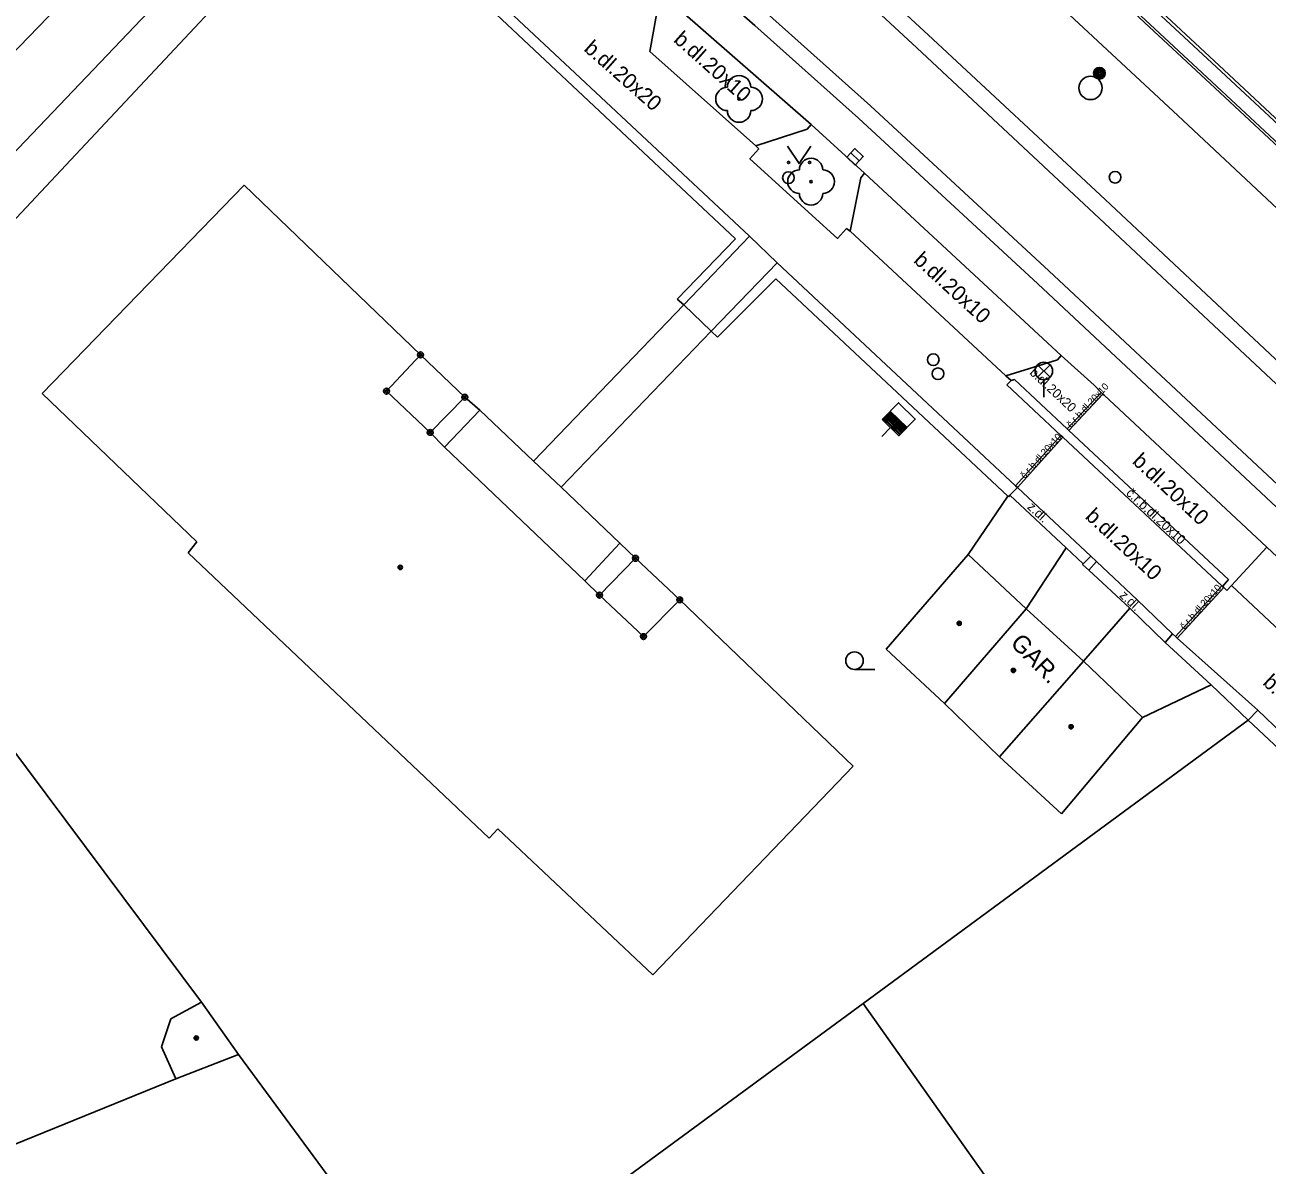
# Model space of a CAD drawing. Extents: x -600391 to -599491, y -1160176 to -1159402.
# Drawn here: x -599795.1 to -599742, y -1160063.7 to -1160014.9 of the extents above; entities that cross this region are included whole.
import ezdxf

# ---------------------------------------------------------------- set-up
doc = ezdxf.new("R2010")
doc.units = 0
for name, color, linetype in [('Level 10', 7, 'Continuous'), ('Level 11', 7, 'Continuous'), ('Level 13', 7, 'Continuous'), ('Level 22', 7, 'Continuous'), ('Level 24', 7, 'Continuous'), ('Level 25', 7, 'Continuous'), ('Level 27', 7, 'Continuous'), ('Level 28', 7, 'Continuous'), ('Level 33', 7, 'Continuous'), ('Level 36', 7, 'Continuous'), ('Level 39', 7, 'Continuous'), ('Level 40', 7, 'Continuous'), ('Level 41', 7, 'Continuous'), ('Level 5', 7, 'Continuous'), ('Level 7', 7, 'Continuous'), ('Level 8', 7, 'Continuous')]:
    doc.layers.add(name, color=color, linetype=linetype)

msp = doc.modelspace()

# ---------------------------------------------------------------- linework, layer by layer
at = {"layer": 'Level 10'}
for points in [[(-599799.85, -1159971.51), (-599792.34, -1159977.87), (-599780.74, -1159987.71), (-599766.2, -1160000.14), (-599758.95, -1160006.56), (-599753.04, -1160012.05), (-599745.78, -1160018.81), (-599733.22, -1160030.56), (-599721.99, -1160041.04), (-599717.1, -1160045.67)], [(-599768.37, -1160016.07), (-599768.09, -1160014.48)], [(-599763.84, -1160020.1), (-599768.37, -1160016.07)], [(-599761.46, -1160019.2), (-599761.64, -1160019.39), (-599763.84, -1160020.1)], [(-599761.46, -1160019.2), (-599761.64, -1160019.39), (-599763.84, -1160020.1)], [(-599761.46, -1160019.2), (-599759.19, -1160021.28)], [(-599759.79, -1160023.76), (-599759.34, -1160021.47), (-599759.19, -1160021.28)], [(-599759.79, -1160023.76), (-599759.34, -1160021.47), (-599759.19, -1160021.28)], [(-599753.13, -1160029.95), (-599759.79, -1160023.76)], [(-599750.77, -1160029.08), (-599750.93, -1160029.26), (-599753.13, -1160029.95)], [(-599750.77, -1160029.08), (-599750.93, -1160029.26), (-599753.13, -1160029.95)], [(-599750.77, -1160029.08), (-599749.36, -1160030.35), (-599749.05, -1160030.66), (-599748.98, -1160030.73), (-599748.93, -1160030.78), (-599741.97, -1160037.28)], [(-599743.48, -1160038.92), (-599741.97, -1160037.28)], [(-599743.48, -1160038.92), (-599741.97, -1160037.28)], [(-599739.77, -1160042.4), (-599743.48, -1160038.92)]]:
    msp.add_lwpolyline(points, dxfattribs=at)
at = {"layer": 'Level 11'}
for points in [[(-599761.46, -1160000.59), (-599757.07, -1160004.52), (-599751.14, -1160010.02), (-599743.81, -1160016.85), (-599731.49, -1160028.36), (-599720.05, -1160039.05)], [(-599769.74, -1160003.36), (-599765.27, -1160007.3), (-599760.84, -1160011.3), (-599756.46, -1160015.35)], [(-599757.67, -1160005.09), (-599744.39, -1160017.44), (-599732.03, -1160028.97), (-599720.55, -1160039.69)], [(-599759.44, -1160018.93), (-599763.88, -1160014.96), (-599768.36, -1160011.04), (-599772.88, -1160007.17)], [(-599781.71, -1160008.48), (-599805.03, -1160033.37)], [(-599788.89, -1160009.17), (-599808.26, -1160029.21), (-599810.39, -1160028.26), (-599816.01, -1160030.61)], [(-599772.74, -1160009.34), (-599761.46, -1160019.2)], [(-599786.63, -1160011), (-599809.71, -1160035.22)], [(-599724.83, -1160044.9), (-599736.6, -1160033.91), (-599748.89, -1160022.4), (-599756.46, -1160015.35)], [(-599728.02, -1160048.23), (-599739.56, -1160037.44), (-599751.76, -1160026.02), (-599759.44, -1160018.93)], [(-599759.96, -1160023.64), (-599760.34, -1160024.07), (-599764.09, -1160020.67), (-599763.71, -1160020.24)], [(-599763.71, -1160020.24), (-599763.84, -1160020.1)], [(-599759.19, -1160021.28), (-599750.77, -1160029.08)], [(-599764.71, -1160024.08), (-599767.2, -1160026.67)], [(-599759.79, -1160023.76), (-599759.96, -1160023.64)], [(-599765.47, -1160028.3), (-599762.98, -1160025.8)], [(-599766.91, -1160026.91), (-599773.35, -1160033.6)], [(-599766.91, -1160026.91), (-599765.74, -1160028.04)], [(-599765.74, -1160028.04), (-599772.17, -1160034.72)], [(-599778.18, -1160029.05), (-599776.29, -1160030.86)], [(-599753.13, -1160029.95), (-599752.91, -1160030.15)], [(-599753.09, -1160030.34), (-599752.91, -1160030.15), (-599752.76, -1160030.11)], [(-599743.87, -1160038.96), (-599743.89, -1160038.94), (-599750.7, -1160032.57), (-599750.78, -1160032.5), (-599753.09, -1160030.34)], [(-599743.6, -1160038.67), (-599750.44, -1160032.29), (-599750.51, -1160032.22), (-599752.76, -1160030.11)], [(-599777.77, -1160032.37), (-599776.29, -1160030.86)], [(-599776.29, -1160030.86), (-599775.64, -1160031.42), (-599777.16, -1160033)], [(-599749.05, -1160030.66), (-599750.51, -1160032.22)], [(-599749.05, -1160030.66), (-599750.51, -1160032.22)], [(-599750.44, -1160032.29), (-599748.98, -1160030.73)], [(-599750.44, -1160032.29), (-599748.98, -1160030.73)], [(-599769.65, -1160037.11), (-599772.17, -1160034.72), (-599773.35, -1160033.6), (-599775.64, -1160031.42)], [(-599750.78, -1160032.5), (-599752.72, -1160034.66)], [(-599752.64, -1160034.73), (-599750.7, -1160032.57)], [(-599805.03, -1160033.37), (-599787.56, -1160056.76)], [(-599752.64, -1160034.73), (-599749.5, -1160037.67)], [(-599754.75, -1160037.6), (-599753.05, -1160035.1)], [(-599771.15, -1160038.72), (-599769.65, -1160037.11), (-599768.98, -1160037.76)], [(-599750.55, -1160037.31), (-599752.27, -1160039.92)], [(-599741.97, -1160037.28), (-599737.41, -1160041.54)], [(-599770.52, -1160039.34), (-599768.98, -1160037.76)], [(-599768.98, -1160037.76), (-599767.09, -1160039.54)], [(-599749.25, -1160037.9), (-599747.52, -1160039.54)], [(-599743.89, -1160038.94), (-599745.87, -1160041.11)], [(-599743.81, -1160039.01), (-599745.8, -1160041.18)], [(-599743.87, -1160038.96), (-599743.6, -1160038.67)], [(-599743.87, -1160038.96), (-599743.81, -1160039.01), (-599743.68, -1160039.14)], [(-599743.68, -1160039.14), (-599743.48, -1160038.92)], [(-599747.52, -1160039.54), (-599746.01, -1160040.99)], [(-599749.81, -1160042.16), (-599747.83, -1160039.89)], [(-599744.35, -1160043.17), (-599746.31, -1160041.37), (-599746.01, -1160040.99)], [(-599746.01, -1160040.99), (-599745.87, -1160041.11), (-599745.8, -1160041.18), (-599742.35, -1160044.26)], [(-599747.29, -1160044.57), (-599744.35, -1160043.17)], [(-599744.35, -1160043.17), (-599742.76, -1160044.69)], [(-599742.35, -1160044.26), (-599742.76, -1160044.69)], [(-599742.35, -1160044.26), (-599738.19, -1160048.26)], [(-599742.76, -1160044.69), (-599759.24, -1160056.81)], [(-599742.76, -1160044.69), (-599738.55, -1160048.63)], [(-599759.24, -1160056.81), (-599777.63, -1160070.32)], [(-599759.24, -1160056.81), (-599742.15, -1160080.97)], [(-599777.63, -1160070.32), (-599785.97, -1160058.99)]]:
    msp.add_lwpolyline(points, dxfattribs=at)
at = {"layer": 'Level 13'}
for points in [[(-599770.23, -1160003.92), (-599765.76, -1160007.86), (-599761.33, -1160011.85), (-599756.95, -1160015.91)], [(-599772.4, -1160006.6), (-599767.86, -1160010.48), (-599763.37, -1160014.41), (-599758.93, -1160018.39)], [(-599756.95, -1160015.91), (-599749.35, -1160023)], [(-599758.93, -1160018.39), (-599751.29, -1160025.45), (-599739.11, -1160036.84), (-599727.52, -1160047.68)], [(-599725.36, -1160045.43), (-599737.11, -1160034.46), (-599749.35, -1160023)]]:
    msp.add_lwpolyline(points, dxfattribs=at)
at = {"layer": 'Level 22'}
for centre in [(-599764.55, -1160018.1), (-599761.47, -1160021.64)]:
    msp.add_circle(centre, 0.05, dxfattribs=at)
for centre, start, end in [((-599764.55, -1160017.6), 0, 180), ((-599765.05, -1160018.1), 90, 270), ((-599764.05, -1160018.1), 270, 90), ((-599764.55, -1160018.6), 180, 0), ((-599761.47, -1160021.14), 0, 180), ((-599761.97, -1160021.64), 90, 270), ((-599760.97, -1160021.64), 270, 90), ((-599761.47, -1160022.14), 180, 0)]:
    msp.add_arc(centre, 0.5, start, end, dxfattribs=at)
at = {"layer": 'Level 24'}
for points in [[(-599761.95, -1160001.14), (-599757.59, -1160005.05), (-599751.63, -1160010.57), (-599744.32, -1160017.37), (-599731.95, -1160028.88), (-599720.48, -1160039.61)], [(-599757.19, -1160004.61), (-599751.23, -1160010.13), (-599743.92, -1160016.93), (-599731.55, -1160028.44), (-599720.08, -1160039.17)]]:
    msp.add_lwpolyline(points, dxfattribs=at)
at = {"layer": 'Level 25'}
for radius in [0.25, 0.2, 0.15, 0.1, 0.05]:
    msp.add_circle((-599749.13, -1160017), radius, dxfattribs=at)
at = {"layer": 'Level 27'}
msp.add_line((-599759.772, -1160020.408), (-599759.408, -1160020.752), dxfattribs=at)
msp.add_lwpolyline([(-599759.943, -1160020.59), (-599759.58, -1160020.933), (-599759.237, -1160020.57), (-599759.6, -1160020.227)], close=True, dxfattribs=at)
msp.add_circle((-599749.51, -1160017.63), 0.5, dxfattribs=at)
at = {"layer": 'Level 28'}
for p, q in [((-599758.218, -1160031.604), (-599757.501, -1160032.302)), ((-599758.183, -1160031.569), (-599757.467, -1160032.266)), ((-599758.148, -1160031.533), (-599757.432, -1160032.231)), ((-599758.113, -1160031.497), (-599757.397, -1160032.195)), ((-599758.078, -1160031.461), (-599757.362, -1160032.159)), ((-599758.392, -1160031.783), (-599757.676, -1160032.481)), ((-599758.357, -1160031.748), (-599757.641, -1160032.445)), ((-599758.322, -1160031.712), (-599757.606, -1160032.41)), ((-599758.287, -1160031.676), (-599757.571, -1160032.374)), ((-599758.253, -1160031.64), (-599757.536, -1160032.338)), ((-599758.069, -1160032.168), (-599758.439, -1160032.548))]:
    msp.add_line(p, q, dxfattribs=at)
msp.add_lwpolyline([(-599758.427, -1160031.819), (-599757.711, -1160032.517), (-599757.013, -1160031.801), (-599757.729, -1160031.103)], close=True, dxfattribs=at)
for centre in [(-599762.44, -1160021.47), (-599748.46, -1160021.45), (-599756.24, -1160029.26), (-599756.04, -1160029.86)]:
    msp.add_circle(centre, 0.25, dxfattribs=at)
at = {"layer": 'Level 33'}
for p, q in [((-599751.775, -1160030.01), (-599751.245, -1160029.48)), ((-599751.775, -1160029.48), (-599751.245, -1160030.01)), ((-599751.51, -1160030.12), (-599751.51, -1160030.87))]:
    msp.add_line(p, q, dxfattribs=at)
msp.add_circle((-599751.51, -1160029.745), 0.375, dxfattribs=at)
at = {"layer": 'Level 36'}
msp.add_line((-599759.61, -1160042.515), (-599758.735, -1160042.515), dxfattribs=at)
msp.add_lwpolyline([(-599762.48, -1160020.12), (-599761.98, -1160020.87), (-599761.48, -1160020.12)], dxfattribs=at)
for centre, radius in [((-599762.43, -1160020.82), 0.05), ((-599761.531, -1160020.82), 0.05), ((-599759.61, -1160042.14), 0.375)]:
    msp.add_circle(centre, radius, dxfattribs=at)
at = {"layer": 'Level 39'}
for centre, radius in [((-599778.18, -1160029.05), 0.125), ((-599778.18, -1160029.05), 0.0551), ((-599779.64, -1160030.61), 0.125), ((-599779.64, -1160030.61), 0.0551), ((-599776.29, -1160030.86), 0.125), ((-599776.29, -1160030.86), 0.0551), ((-599777.77, -1160032.37), 0.125), ((-599777.77, -1160032.37), 0.0551), ((-599768.98, -1160037.76), 0.125), ((-599768.98, -1160037.76), 0.0551), ((-599779.05, -1160038.15), 0.09), ((-599779.05, -1160038.15), 0.0398), ((-599770.52, -1160039.34), 0.125), ((-599770.52, -1160039.34), 0.0551), ((-599767.09, -1160039.54), 0.125), ((-599767.09, -1160039.54), 0.0551), ((-599755.13, -1160040.54), 0.09), ((-599755.13, -1160040.54), 0.0398), ((-599768.64, -1160041.11), 0.125), ((-599768.64, -1160041.11), 0.0551), ((-599752.81, -1160042.56), 0.09), ((-599752.81, -1160042.56), 0.0398), ((-599750.34, -1160044.97), 0.09), ((-599750.34, -1160044.97), 0.0398), ((-599787.78, -1160058.29), 0.09), ((-599787.78, -1160058.29), 0.0398)]:
    msp.add_circle(centre, radius, dxfattribs=at)
at = {"layer": 'Level 5'}
for points in [[(-599794.37, -1160030.71), (-599785.73, -1160021.79)], [(-599785.73, -1160021.79), (-599778.18, -1160029.05)], [(-599778.18, -1160029.05), (-599779.64, -1160030.61)], [(-599787.75, -1160037.05), (-599794.37, -1160030.71)], [(-599779.64, -1160030.61), (-599777.77, -1160032.37)], [(-599777.77, -1160032.37), (-599777.16, -1160033)], [(-599777.16, -1160033), (-599771.15, -1160038.72)], [(-599788.13, -1160037.52), (-599787.75, -1160037.05)], [(-599775.25, -1160049.74), (-599788.13, -1160037.52)], [(-599754.75, -1160037.6), (-599758.25, -1160041.65)], [(-599752.27, -1160039.92), (-599754.75, -1160037.6)], [(-599771.15, -1160038.72), (-599770.52, -1160039.34)], [(-599770.52, -1160039.34), (-599768.64, -1160041.11)], [(-599768.64, -1160041.11), (-599767.09, -1160039.54)], [(-599767.09, -1160039.54), (-599759.67, -1160046.66)], [(-599755.76, -1160043.98), (-599752.27, -1160039.92)], [(-599752.27, -1160039.92), (-599749.81, -1160042.16)], [(-599758.25, -1160041.65), (-599755.76, -1160043.98)], [(-599749.81, -1160042.16), (-599753.4, -1160046.25)], [(-599749.81, -1160042.16), (-599747.29, -1160044.57)], [(-599753.4, -1160046.25), (-599755.76, -1160043.98)], [(-599747.29, -1160044.57), (-599750.76, -1160048.69)], [(-599750.76, -1160048.69), (-599753.4, -1160046.25)], [(-599759.67, -1160046.66), (-599768.24, -1160055.58)], [(-599774.87, -1160049.34), (-599775.25, -1160049.74)], [(-599768.24, -1160055.58), (-599774.87, -1160049.34)], [(-599788.87, -1160057.47), (-599787.56, -1160056.76)], [(-599787.56, -1160056.76), (-599785.97, -1160058.99)], [(-599789.26, -1160058.67), (-599788.87, -1160057.47)], [(-599788.65, -1160060.03), (-599789.26, -1160058.67)], [(-599785.97, -1160058.99), (-599788.65, -1160060.03)]]:
    msp.add_lwpolyline(points, dxfattribs=at)
at = {"layer": 'Level 7'}
for points in [[(-599781.39, -1160008.18), (-599777.92, -1160011.04), (-599764.1, -1160023.98)], [(-599781.71, -1160008.48), (-599778.2, -1160011.4), (-599764.71, -1160024.08)], [(-599766.91, -1160026.91), (-599764.1, -1160023.98)], [(-599764.1, -1160023.98), (-599762.92, -1160025.11)], [(-599762.92, -1160025.11), (-599765.74, -1160028.04)], [(-599762.92, -1160025.11), (-599752.72, -1160034.66), (-599752.64, -1160034.73)], [(-599762.98, -1160025.8), (-599753.05, -1160035.1), (-599753.02, -1160035.13)], [(-599767.2, -1160026.67), (-599766.91, -1160026.91)], [(-599765.74, -1160028.04), (-599765.47, -1160028.3)], [(-599753.02, -1160035.13), (-599752.96, -1160035.06), (-599752.64, -1160034.73)], [(-599749.5, -1160037.67), (-599749.82, -1160037.99), (-599749.86, -1160038.03)], [(-599749.25, -1160037.9), (-599749.58, -1160038.27)], [(-599749.5, -1160037.67), (-599749.25, -1160037.9)], [(-599749.58, -1160038.27), (-599749.86, -1160038.03)], [(-599788.65, -1160060.03), (-599800.35, -1160064.79)]]:
    msp.add_lwpolyline(points, dxfattribs=at)
at = {"layer": 'Level 8'}
for points in [[(-599752.96, -1160035.06), (-599750.55, -1160037.31), (-599749.82, -1160037.99)], [(-599746.31, -1160041.37), (-599747.83, -1160039.89), (-599749.58, -1160038.27)]]:
    msp.add_lwpolyline(points, dxfattribs=at)

# ---------------------------------------------------------------- texts
at = {"layer": 'Level 40'}
for s, height, rotation, p in [('b.dl.20x20', 0.65, 318.6198, (-599771.23, -1160016.01)), ('b.dl.20x10', 0.65, 318.2917, (-599767.39, -1160015.62)), ('b.dl.20x10', 0.65, 317.6302, (-599757.12, -1160025.06)), ('b.dl.20x20', 0.4, 316.8195, (-599752.15, -1160029.85)), ('č.r.b.dl.20x10', 0.3, 47, (-599750.35, -1160032.19)), ('č.r.b.dl.20x10', 0.3, 48, (-599752.33, -1160034.37)), ('b.dl.20x10', 0.65, 317.0293, (-599747.76, -1160033.66)), ('č.r.b.dl.20x10', 0.4, 317.0293, (-599748.02, -1160035.01)), ('z.dl.', 0.4, 317.0377, (-599752.25, -1160035.6)), ('b.dl.20x10', 0.65, 317.0293, (-599749.77, -1160036.02)), ('č.r.b.dl.20x10', 0.3, 48, (-599745.5, -1160040.83)), ('z.dl.', 0.4, 317.0377, (-599748.3, -1160039.38)), ('b.dl.20x20', 0.65, 316.8195, (-599742.18, -1160043.13))]:
    msp.add_text(s, height=height, rotation=rotation, dxfattribs=at).set_placement(p)
at = {"layer": 'Level 41'}
msp.add_text('GAR.', height=0.75, rotation=314.4256, dxfattribs=at).set_placement((-599752.98, -1160041.43))

doc.saveas('drawing.dxf')
